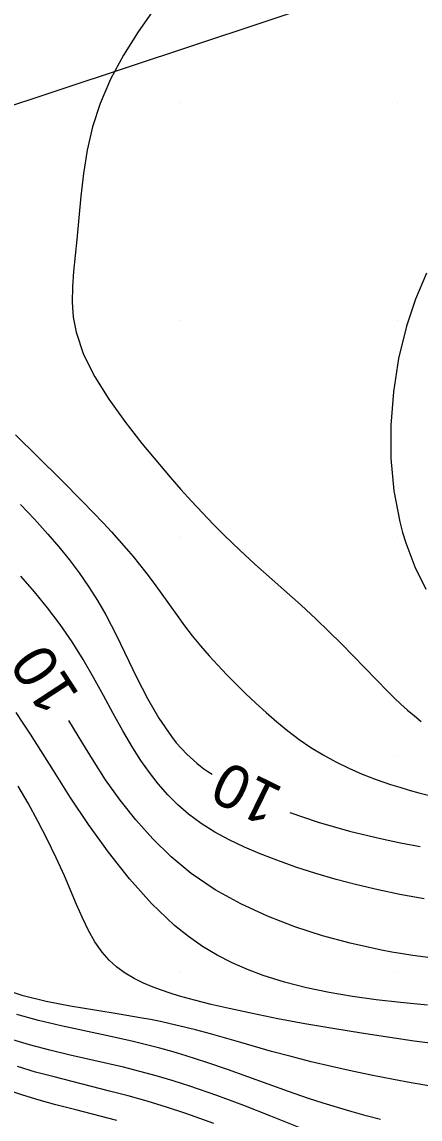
# Model space of a CAD drawing. Extents: x 2602990 to 2605851, y 618069 to 619180.
# Drawn here: x 2603132.8 to 2603151.1, y 618233.3 to 618283.7 of the extents above; entities that cross this region are included whole.
import ezdxf

# ---------------------------------------------------------------- set-up
doc = ezdxf.new("R2010")
doc.units = 0
for name, color, linetype in [('DTM Contours Major', 7, 'Continuous'), ('DTM Contours Major Text', 7, 'Continuous'), ('DTM Contours Minor', 7, 'Continuous'), ('DTM Contours Minor Text', 7, 'Continuous'), ('Exist DTM QL2 LIDAR Elevation Point', 7, 'Continuous'), ('PH Exist DTM Obscure Area', 7, 'Continuous')]:
    doc.layers.add(name, color=color, linetype=linetype)

msp = doc.modelspace()

# ---------------------------------------------------------------- linework, layer by layer
at = {"layer": 'DTM Contours Major'}
for points in [[(2603132.697, 618261.521), (2603133.34, 618260.843), (2603133.964, 618260.153), (2603134.459, 618259.573), (2603134.935, 618258.983), (2603135.39, 618258.377), (2603135.823, 618257.755), (2603136.234, 618257.113), (2603136.621, 618256.448), (2603137.115, 618255.5), (2603138.05, 618253.552), (2603138.532, 618252.599), (2603139.052, 618251.69), (2603139.632, 618250.85), (2603139.859, 618250.568), (2603140.098, 618250.298), (2603140.351, 618250.038), (2603140.497, 618249.898), (2603140.649, 618249.761), (2603140.805, 618249.627), (2603140.966, 618249.496), (2603141.132, 618249.367), (2603141.303, 618249.241), (2603141.5, 618249.116)], [(2603145.08, 618247.354), (2603146.38, 618246.915), (2603147.815, 618246.506), (2603149.242, 618246.163), (2603150.163, 618245.969), (2603151.066, 618245.797)]]:
    msp.add_lwpolyline(points, dxfattribs=at)
at = {"layer": 'DTM Contours Minor'}
for points in [[(2603138.834, 618284.27), (2603138.105, 618283.242), (2603137.432, 618282.173), (2603136.84, 618281.072), (2603136.357, 618279.95), (2603136.016, 618278.879), (2603135.771, 618277.807), (2603135.599, 618276.743), (2603135.477, 618275.698), (2603135.29, 618273.702), (2603135.134, 618272.231), (2603135.083, 618271.524), (2603135.074, 618270.827), (2603135.126, 618270.134), (2603135.256, 618269.436), (2603135.602, 618268.418), (2603136.114, 618267.388), (2603136.754, 618266.356), (2603137.488, 618265.333), (2603138.279, 618264.329), (2603139.093, 618263.352), (2603139.585, 618262.777), (2603140.075, 618262.215), (2603140.565, 618261.667), (2603141.06, 618261.131), (2603141.561, 618260.607), (2603142.071, 618260.094), (2603142.766, 618259.43), (2603143.474, 618258.781), (2603145.596, 618256.887), (2603146.273, 618256.26), (2603146.871, 618255.683), (2603147.447, 618255.109), (2603149.059, 618253.452), (2603149.565, 618252.94), (2603149.873, 618252.636), (2603150.18, 618252.344), (2603150.486, 618252.065), (2603150.796, 618251.797), (2603151.112, 618251.543)], [(2603151.348, 618272.16), (2603150.853, 618270.965), (2603150.438, 618269.716), (2603150.074, 618268.228), (2603149.832, 618266.702), (2603149.714, 618265.163), (2603149.723, 618263.637), (2603149.861, 618262.15), (2603150.129, 618260.727), (2603150.258, 618260.233), (2603150.405, 618259.751), (2603150.82, 618258.659), (2603151.326, 618257.631)], [(2603132.477, 618264.724), (2603134.551, 618262.668), (2603135.566, 618261.646), (2603136.511, 618260.661), (2603136.877, 618260.265), (2603137.226, 618259.877), (2603137.557, 618259.498), (2603137.872, 618259.125), (2603138.171, 618258.758), (2603138.457, 618258.396), (2603138.839, 618257.89), (2603139.201, 618257.392), (2603139.896, 618256.418), (2603140.242, 618255.945), (2603140.596, 618255.482), (2603140.972, 618255.02), (2603141.362, 618254.569), (2603141.765, 618254.126), (2603142.18, 618253.69), (2603142.606, 618253.26), (2603143.042, 618252.833), (2603143.51, 618252.389), (2603143.988, 618251.952), (2603144.479, 618251.525), (2603144.984, 618251.114), (2603145.504, 618250.722), (2603146.041, 618250.354), (2603146.604, 618250.007), (2603147.186, 618249.688), (2603147.786, 618249.394), (2603148.405, 618249.124), (2603149.043, 618248.877), (2603149.699, 618248.651), (2603150.126, 618248.517), (2603150.562, 618248.39), (2603151.008, 618248.267), (2603151.935, 618248.03)], [(2603151.253, 618243.387), (2603150.131, 618243.591), (2603149.136, 618243.799), (2603148.158, 618244.031), (2603147.2, 618244.285), (2603146.265, 618244.559), (2603145.356, 618244.852), (2603144.476, 618245.163), (2603143.718, 618245.454), (2603142.989, 618245.764), (2603142.291, 618246.097), (2603141.628, 618246.459), (2603141.002, 618246.854), (2603140.416, 618247.288), (2603139.925, 618247.715), (2603139.465, 618248.176), (2603139.032, 618248.67), (2603138.623, 618249.196), (2603138.233, 618249.751), (2603137.859, 618250.335), (2603137.404, 618251.109), (2603136.959, 618251.915), (2603136.514, 618252.739), (2603136.06, 618253.57), (2603135.586, 618254.396), (2603135.082, 618255.204), (2603134.531, 618256.002), (2603133.947, 618256.77), (2603133.337, 618257.511), (2603132.711, 618258.226)], [(2603151.405, 618238.502), (2603150.153, 618238.624), (2603149.046, 618238.751), (2603147.956, 618238.9), (2603146.887, 618239.08), (2603145.843, 618239.296), (2603144.827, 618239.555), (2603143.845, 618239.865), (2603143.123, 618240.139), (2603142.42, 618240.45), (2603141.736, 618240.804), (2603141.069, 618241.206), (2603140.417, 618241.66), (2603139.778, 618242.171), (2603138.721, 618243.175), (2603137.706, 618244.313), (2603136.74, 618245.539), (2603135.83, 618246.807), (2603134.985, 618248.07), (2603134.21, 618249.283), (2603133.158, 618250.961), (2603132.828, 618251.471), (2603132.501, 618251.958)], [(2603151.994, 618240.616), (2603150.733, 618240.787), (2603150.25, 618240.864), (2603149.769, 618240.946), (2603149.289, 618241.036), (2603148.808, 618241.134), (2603148.326, 618241.24), (2603147.841, 618241.355), (2603146.578, 618241.695), (2603145.306, 618242.103), (2603144.046, 618242.587), (2603142.817, 618243.154), (2603141.64, 618243.809), (2603140.536, 618244.56), (2603139.62, 618245.318), (2603138.775, 618246.143), (2603137.996, 618247.02), (2603137.277, 618247.932), (2603136.614, 618248.866), (2603136.002, 618249.806), (2603135.558, 618250.53), (2603134.928, 618251.595)], [(2603151.894, 618236.706), (2603150.794, 618236.852), (2603149.677, 618237.009), (2603148.361, 618237.209), (2603147.049, 618237.423), (2603145.763, 618237.648), (2603144.526, 618237.879), (2603143.36, 618238.112), (2603142.286, 618238.343), (2603141.456, 618238.536), (2603140.698, 618238.729), (2603140.001, 618238.923), (2603139.582, 618239.052), (2603139.18, 618239.186), (2603138.793, 618239.329), (2603138.346, 618239.518), (2603137.917, 618239.731), (2603137.511, 618239.974), (2603137.128, 618240.254), (2603136.772, 618240.576), (2603136.446, 618240.946), (2603136.122, 618241.415), (2603135.826, 618241.94), (2603135.547, 618242.515), (2603135.277, 618243.13), (2603134.716, 618244.445), (2603134.337, 618245.282), (2603133.929, 618246.126), (2603133.498, 618246.965), (2603133.051, 618247.784), (2603132.594, 618248.569)], [(2603151.461, 618234.8), (2603150.653, 618234.939), (2603149.841, 618235.086), (2603148.891, 618235.271), (2603147.94, 618235.469), (2603146.995, 618235.68), (2603146.06, 618235.902), (2603145.14, 618236.135), (2603144.239, 618236.376), (2603142.817, 618236.782), (2603141.427, 618237.181), (2603140.734, 618237.368), (2603140.036, 618237.543), (2603139.585, 618237.647), (2603139.129, 618237.746), (2603138.667, 618237.839), (2603138.198, 618237.927), (2603137.233, 618238.095), (2603136.121, 618238.273), (2603134.99, 618238.459), (2603133.878, 618238.673), (2603132.818, 618238.932), (2603131.848, 618239.255)], [(2603149.237, 618233.253), (2603148.587, 618233.42), (2603147.933, 618233.599), (2603147.273, 618233.79), (2603146.606, 618233.995), (2603145.93, 618234.216), (2603145.02, 618234.53), (2603142.214, 618235.542), (2603141.265, 618235.868), (2603140.316, 618236.173), (2603139.709, 618236.352), (2603139.102, 618236.52), (2603138.493, 618236.678), (2603137.881, 618236.827), (2603137.262, 618236.971), (2603136.637, 618237.109), (2603134.564, 618237.556), (2603133.534, 618237.801), (2603132.528, 618238.078)], [(2603146.575, 618232.453), (2603144.201, 618233.403), (2603142.964, 618233.889), (2603141.719, 618234.356), (2603140.485, 618234.783), (2603139.708, 618235.027), (2603138.941, 618235.25), (2603138.183, 618235.455), (2603137.431, 618235.645), (2603136.684, 618235.824), (2603134.99, 618236.211), (2603134.046, 618236.432), (2603133.113, 618236.675), (2603132.196, 618236.953)], [(2603141.583, 618233.059), (2603140.298, 618233.524), (2603139.403, 618233.817), (2603138.521, 618234.083), (2603137.649, 618234.327), (2603136.789, 618234.554), (2603134.243, 618235.201), (2603133.397, 618235.429), (2603132.563, 618235.679)], [(2603137.127, 618233.203), (2603135.248, 618233.684), (2603134.325, 618233.927), (2603133.565, 618234.14), (2603132.816, 618234.367), (2603132.077, 618234.617)]]:
    msp.add_lwpolyline(points, dxfattribs=at)
at = {"layer": 'Exist DTM QL2 LIDAR Elevation Point'}
for p, q in [((2603140, 618280), (2603140, 618280)), ((2603150, 618280), (2603150, 618280)), ((2603140, 618270), (2603140, 618270)), ((2603150, 618270), (2603150, 618270)), ((2603140, 618260), (2603140, 618260)), ((2603150, 618260), (2603150, 618260)), ((2603140, 618250), (2603140, 618250)), ((2603150, 618250), (2603150, 618250)), ((2603140, 618240), (2603140, 618240)), ((2603150, 618240), (2603150, 618240))]:
    msp.add_line(p, q, dxfattribs=at)
at = {"layer": 'PH Exist DTM Obscure Area'}
msp.add_lwpolyline([(2603301.286, 618333.579), (2603234.869, 618315.243), (2603198.873, 618301.136), (2603152.972, 618286.732), (2603122.123, 618276.477)], dxfattribs=at)

# ---------------------------------------------------------------- texts
at = {"layer": 'DTM Contours Major Text'}
msp.add_text('10', height=2, rotation=153.7887, dxfattribs=at).set_placement((2603144.846, 618248.455))
at = {"layer": 'DTM Contours Minor Text'}
msp.add_text('10', height=2, rotation=123.1865, dxfattribs=at).set_placement((2603135.444, 618252.768))

doc.saveas('drawing.dxf')
